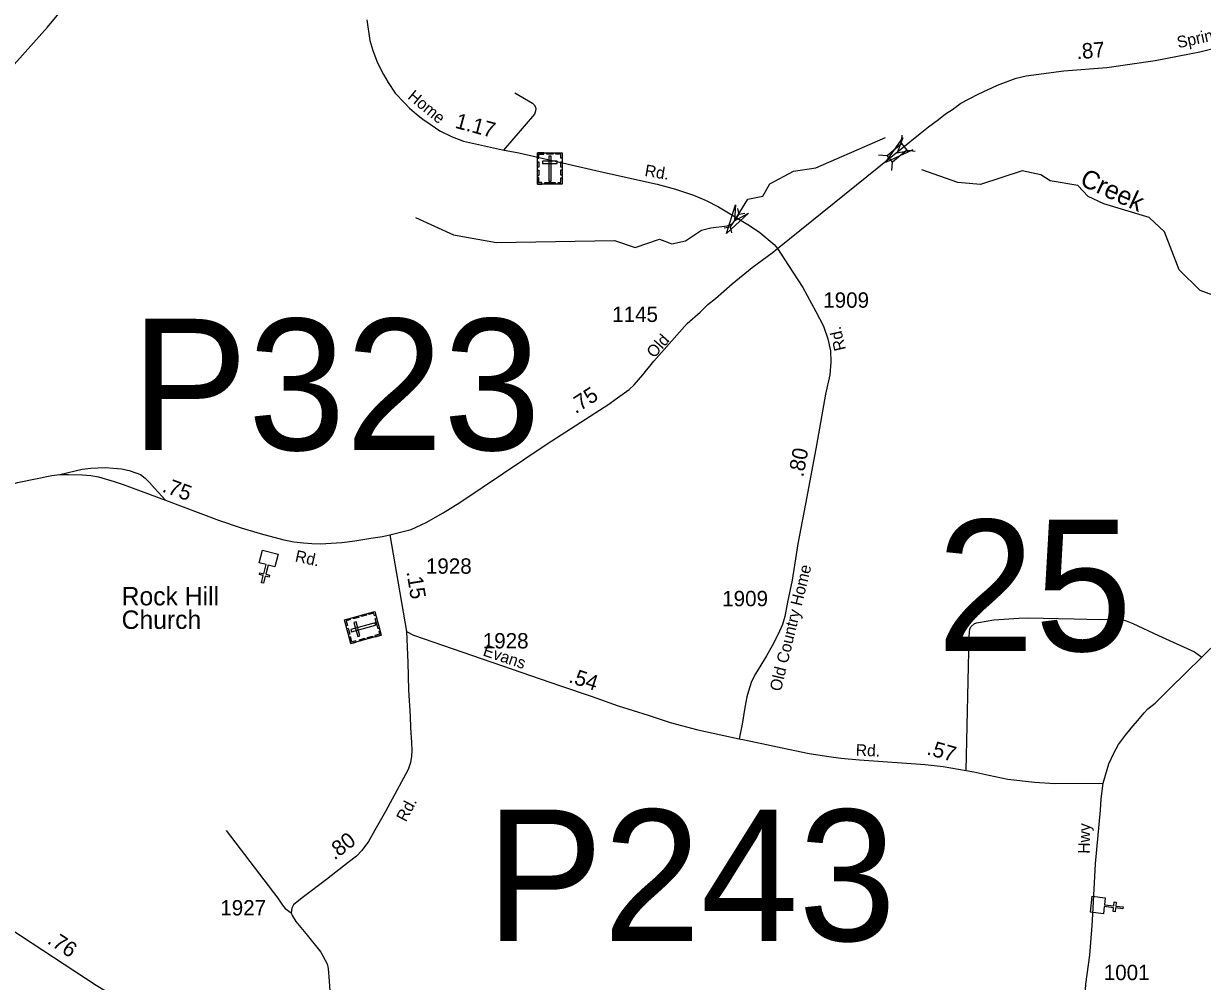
# Model space of a CAD drawing. Extents: x 2220236 to 2384410, y 720751 to 894131.
# Drawn here: x 2288818 to 2298391, y 791836 to 799619 of the extents above; entities that cross this region are included whole.
import ezdxf

# ---------------------------------------------------------------- set-up
doc = ezdxf.new("R2010")
doc.units = 0
doc.layers.add('Default', color=7, linetype='Continuous')

msp = doc.modelspace()

# ---------------------------------------------------------------- linework, layer by layer
at = {"layer": 'Default'}
for p, q in [((2295946.1, 798642.9), (2295952.5, 798711.6)), ((2295990.1, 798589.8), (2296058.8, 798583.3)), ((2295760.8, 798553.2), (2295829.5, 798546.8)), ((2295868.1, 798423.7), (2295874.5, 798492.4)), ((2294614.1, 798116.6), (2294625.1, 798067)), ((2294557.6, 797966.7), (2294625.1, 798067)), ((2294675.2, 798075.4), (2294625.1, 798067)), ((2294507.5, 797958.4), (2294557.6, 797966.7)), ((2294568.6, 797917.2), (2294557.6, 797966.7)), ((2291793.1, 795464.1), (2291926, 794679))]:
    msp.add_line(p, q, dxfattribs=at)
for points in [[(2288695.3, 799234.6), (2289010.7, 799590.7), (2289131.4, 799731.8)], [(2291605, 799650.3), (2291628.3, 799480.2), (2291653.4, 799399.6), (2291691, 799299.3), (2291739.3, 799206.2), (2291778.7, 799139.9), (2291835.9, 799054), (2291909.3, 798977), (2291952.3, 798930.4), (2292007.8, 798883.9), (2292059.7, 798842.7), (2292120.5, 798801.5), (2292199.3, 798747.8), (2292297.7, 798699.4), (2292390.8, 798663.6), (2292705.8, 798592.9), (2292840.6, 798567.3), (2293559.7, 798402.2), (2293962.4, 798313.9), (2294112.7, 798273.5), (2294259.3, 798224.8), (2294359.5, 798179.8), (2294461.9, 798130.7), (2294713.2, 797979.1), (2294797.8, 797922), (2294912.6, 797823), (2294940.9, 797791.5)], [(2295944.1, 798600.4), (2296099.6, 798725.8), (2296167.1, 798778.5), (2296248.7, 798840.4), (2296305, 798884), (2296361.2, 798919.2), (2296428.8, 798971.3), (2296569.5, 799044.5), (2296727, 799117.7), (2296879, 799174.1), (2296960.6, 799195.2), (2297265.9, 799236), (2297614.8, 799262.8), (2298005.9, 799319.1), (2298370.3, 799388.1), (2298705.2, 799473.9), (2299058.3, 799559.8)], [(2292808.1, 799054.8), (2292950.7, 798972.1), (2292964.8, 798958.4), (2292975, 798938.4), (2292977.2, 798926.3), (2292973.4, 798898.4), (2292965.7, 798882.4), (2292716.3, 798590.9)], [(2291999.2, 798042.9), (2292309.2, 797902), (2292659.2, 797839), (2293617.2, 797855.3), (2293784.3, 797799.3), (2293983.2, 797867.4), (2294083.3, 797829.2), (2294192.2, 797853.2), (2294324.2, 797939.1), (2294398.3, 797958.6), (2294530.6, 797975.6), (2294567.1, 797988.9), (2294591.3, 798016.9), (2294698.2, 798193.1), (2294821.3, 798217.4), (2294878.3, 798317.9), (2295069.2, 798419), (2295252.3, 798447.9), (2295816.2, 798692.1)], [(2294940.9, 797791.5), (2295944.1, 798600.4)], [(2298689.2, 797333.7), (2298371.2, 797448.7), (2298203.2, 797619.1), (2298083.3, 797926), (2297957.2, 798042.2), (2297589.1, 798155.2), (2297464.2, 798212.4), (2297379.1, 798304.1), (2297154.2, 798340.9), (2297078.1, 798390.3), (2296928.2, 798423.5), (2296588.2, 798311.2), (2296404.1, 798326.6), (2296111.5, 798429.6)], [(2291793.1, 795464.1), (2291856.6, 795481), (2291965.7, 795508.8), (2292087.3, 795563.5), (2292226.3, 795642.8), (2292361.6, 795728.2), (2293070.8, 796203.6), (2293570.7, 796527.1), (2293622.3, 796562.9), (2293679.8, 796604.6), (2293735.4, 796646.2), (2293775, 796684), (2293846.5, 796765.4), (2293935.7, 796876.5), (2294205.5, 797182.2), (2294312, 797273.8), (2294375.5, 797336.3), (2294437, 797384.8), (2294571.9, 797504), (2294734.5, 797635.6), (2294897.2, 797757), (2294940.9, 797791.5)], [(2294940.9, 797791.5), (2295029.1, 797652.4), (2295145.6, 797474.7), (2295250.5, 797279.5), (2295314.5, 797160.1), (2295349.5, 797058.1), (2295369.8, 796959.1), (2295372.8, 796868.8), (2295364, 796763.9), (2295330, 796606.6), (2295256.3, 796192.9), (2295177.7, 795773.4), (2295103.9, 795392.7), (2295059.2, 795097.5), (2295022.4, 794916.9), (2294999.1, 794800.3), (2294979.6, 794736.3), (2294946.6, 794658.6), (2294896.2, 794561.5), (2294849.6, 794481.8), (2294804.9, 794406.1), (2294760.3, 794334.2), (2294729.2, 794272.1), (2294713.7, 794221.6), (2294692.3, 794147.8), (2294674.9, 794060.4), (2294653.5, 793926.4), (2294629.5, 793808)], [(2289112.9, 795955.5), (2289292.6, 795997.2), (2289364.3, 796005.9), (2289480.2, 796012.9), (2289548.3, 796007.5), (2289612.9, 796000.1), (2289674.4, 795986.7), (2289730.4, 795969.3), (2289766.7, 795953.6), (2289804.9, 795926), (2289841.2, 795890.3), (2289879.6, 795844.7), (2289970.5, 795745.6)], [(2287992, 795661.6), (2288767.7, 795888.9), (2289047, 795946.9), (2289112.9, 795955.5), (2289182.9, 795956.1), (2289294.8, 795953.1), (2289364.9, 795947.9), (2289425.1, 795936.5), (2289553.2, 795897.6), (2289625.5, 795872.3), (2289970.5, 795745.6), (2290399.9, 795583.8), (2290584.3, 795521.4), (2290738.7, 795475), (2290931, 795424.9), (2291011.2, 795407.6), (2291091.4, 795400.3), (2291159.5, 795394.9), (2291229.7, 795392.6), (2291402.9, 795403.6), (2291506.7, 795414.7), (2291638.4, 795438.3), (2291733.6, 795452.2), (2291793.1, 795464.1)], [(2296471.7, 793550.1), (2296496.1, 794637.9), (2296501.3, 794700), (2296513.1, 794720.1), (2296536.9, 794740.4), (2296556.8, 794748.7), (2296572.8, 794752.7), (2296696.6, 794774.2), (2296900.3, 794788.3), (2296970.3, 794789), (2297348, 794783.2), (2297554.1, 794777.4), (2297691.9, 794778.8), (2297736, 794777.2), (2297772.1, 794765.7), (2297826.3, 794744.3), (2298033.1, 794647.6), (2298326.5, 794514), (2298385.7, 794471.2)], [(2291926, 794679), (2291937.9, 794427.6), (2291944.5, 794201.3), (2291956.4, 793992.2), (2291960.4, 793895.6), (2291968.3, 793776.5), (2291969.6, 793711.6), (2291968.3, 793665.3), (2291959.1, 793613.7), (2291940.5, 793556.8), (2291756.7, 793218), (2291669.4, 793064.5), (2291619.1, 792971.8), (2291563.6, 792899), (2291520, 792854), (2291453.8, 792801.1), (2291276.6, 792664.8), (2291090.1, 792523.2), (2291038.5, 792483.5), (2291010.8, 792457), (2290996.2, 792431.9), (2290989.5, 792392.8), (2290998.9, 792371), (2291029.3, 792322), (2291108.6, 792224.1), (2291230.3, 792073.2), (2291283.2, 791977.8), (2291291.7, 791939.8), (2291298.4, 791838), (2291334.1, 791302)], [(2291926, 794679), (2291982.9, 794648.6), (2293179.1, 794236.5), (2293427.8, 794154.8), (2293646.5, 794074.9), (2293891, 793999.3), (2294069.5, 793939), (2294294, 793879.2), (2294629.5, 793808)], [(2297586.1, 793448), (2297630.1, 793603.7), (2297671.7, 793690.6), (2297708.2, 793759.9), (2297764.9, 793838), (2297811.5, 793894.7), (2297879.5, 793972.8), (2297918, 794018.1), (2297948.2, 794049.6), (2298007.9, 794098.2), (2298126.3, 794215.4), (2298385.7, 794471.2), (2298529.2, 794612.3)], [(2294629.5, 793808), (2294672.6, 793798.8), (2295029.1, 793722), (2295197.4, 793687.8), (2295357.6, 793663.3), (2295455.5, 793650.2), (2295605.8, 793635.5), (2296138, 793597.4), (2296286.6, 793581), (2296471.7, 793550.1), (2296534.6, 793540), (2296655.5, 793511), (2296810.4, 793479.5), (2297027, 793453.7), (2297191.9, 793444.3), (2297586.1, 793448)], [(2297643.1, 788166.5), (2297639.4, 788268.6), (2297635.6, 788428.3), (2297628, 788513.4), (2297616.7, 788694.8), (2297497.7, 790320.2), (2297485.3, 790442.9), (2297477.8, 790521), (2297465.2, 790696.9), (2297460.1, 790823.9), (2297445, 790985.2), (2297445, 791049.5), (2297436.2, 791253), (2297435, 791346.2), (2297435, 791387.8), (2297432.4, 791632.5), (2297444.1, 791813.5), (2297477.8, 792050.7), (2297494.1, 792291.4), (2297501.7, 792382.1), (2297523.3, 792791.9), (2297562.1, 793228.8), (2297569.7, 793318.3), (2297586.1, 793448)], [(2290463.5, 793061.4), (2290882.4, 792511.7), (2290921.5, 792456.3), (2290941.3, 792428.5), (2290989.5, 792392.8)], [(2291352.7, 790928), (2290539.3, 791377), (2290455, 791420.1), (2290322.5, 791482.8), (2290278.3, 791500.5), (2290184.1, 791527.7), (2290096, 791550.7), (2289989.7, 791575.7), (2289719.2, 791651.2), (2289661, 791672.6), (2289566.7, 791711.8), (2289484.2, 791756.9), (2289407.8, 791802.2), (2288356, 792492), (2288116.6, 792643.7), (2288010.1, 792706.7), (2287855.3, 792789), (2287831.6, 792801.7)]]:
    msp.add_lwpolyline(points, dxfattribs=at)
for points in [[(2296039, 798592.2), (2295817.9, 798489.5), (2295958, 798689), (2295911.4, 798567.7)], [(2295829.5, 798546.8), (2295945.9, 798643.2), (2295990.9, 798588.8), (2295874.5, 798492.4)], [(2292991.9, 798526.1), (2293003.3, 798526.1), (2293003.3, 798558.3), (2293043.9, 798558.2), (2293043.9, 798569.4), (2292992, 798569.4)], [(2292991.9, 798451.9), (2292991.9, 798495.2), (2293003.3, 798495.2), (2293003.3, 798451.9)], [(2292992, 798569.4), (2293191, 798569.4), (2293191, 798314.7), (2292992, 798314.7)], [(2293032.8, 798501.3), (2293032.8, 798482.6), (2293150.5, 798482.6), (2293150.5, 798501.3)], [(2293066, 798569.4), (2293117.8, 798569.4), (2293117.8, 798558), (2293066, 798558)], [(2293101, 798540.1), (2293082.3, 798540.1), (2293082.3, 798337.3), (2293101, 798337.3)], [(2293191.1, 798526), (2293179.8, 798526), (2293179.8, 798558.2), (2293139.2, 798558.2), (2293139.2, 798569.3), (2293191.1, 798569.3)], [(2293179.7, 798452.9), (2293179.7, 798496.3), (2293191.1, 798496.3), (2293191.1, 798452.9)], [(2292991.9, 798384.7), (2292991.9, 798428), (2293003.3, 798428), (2293003.3, 798384.7)], [(2293179.7, 798387), (2293179.7, 798430.3), (2293191, 798430.3), (2293191, 798387)], [(2293025, 798314.8), (2293025, 798326.3), (2293003, 798326.3), (2293003, 798366.7), (2292991.9, 798366.7), (2292991.9, 798314.8)], [(2293049.4, 798326.2), (2293134.3, 798326.2), (2293134.3, 798314.8), (2293049.4, 798314.8)], [(2293157.9, 798314.7), (2293157.9, 798326.2), (2293179.9, 798326.2), (2293179.9, 798366.6), (2293191, 798366.6), (2293191, 798314.7)], [(2294705.5, 798079), (2294526, 797913.9), (2294599, 798146.6), (2294591.3, 798016.9)], [(2290858.2, 795204.3), (2290803.1, 795218.4), (2290784.1, 795144.6), (2290815.1, 795136.6), (2290811.1, 795121.2), (2290780.1, 795129.2), (2290765.1, 795070.9), (2290749.6, 795074.9), (2290764.6, 795133.1), (2290733.6, 795141.1), (2290737.6, 795156.6), (2290768.6, 795148.6), (2290787.6, 795222.4), (2290731.8, 795236.8), (2290758.3, 795339.9), (2290884.8, 795307.4)], [(2291476.5, 794582.2), (2291424.2, 794774.3), (2291669.8, 794841.2), (2291722.2, 794649.1)], [(2291466, 794785.7), (2291469, 794774.8), (2291437.9, 794766.3), (2291448.6, 794727.2), (2291437.8, 794724.3), (2291424.2, 794774.3)], [(2291539.5, 794793.9), (2291497.7, 794782.5), (2291494.7, 794793.5), (2291536.5, 794804.9)], [(2291603.1, 794811.2), (2291561.3, 794799.8), (2291558.3, 794810.8), (2291600.1, 794822.2)], [(2291678.5, 794809.2), (2291667.5, 794806.2), (2291661.7, 794827.4), (2291622.7, 794816.8), (2291619.8, 794827.5), (2291669.8, 794841.2)], [(2291696, 794701.5), (2291673.7, 794783.4), (2291684.7, 794786.4), (2291707, 794704.5)], [(2291457, 794653.6), (2291443.4, 794703.6), (2291454.4, 794706.6), (2291468, 794656.6)], [(2291476.1, 794695.1), (2291481, 794677), (2291676.7, 794730.3), (2291671.8, 794748.4)], [(2291531.4, 794639.4), (2291549.4, 794644.3), (2291518.5, 794757.9), (2291500.5, 794753)], [(2291713.4, 794681), (2291702.3, 794678), (2291708.1, 794656.8), (2291669.1, 794646.1), (2291672.1, 794635.4), (2291722.1, 794649)], [(2291518.3, 794593.6), (2291515.3, 794604.5), (2291484.2, 794596), (2291473.6, 794635.2), (2291462.8, 794632.2), (2291476.5, 794582.2)], [(2291589.8, 794613), (2291548, 794601.6), (2291545, 794612.6), (2291586.8, 794624)], [(2291654.7, 794630.7), (2291612.9, 794619.3), (2291609.9, 794630.3), (2291651.7, 794641.7)], [(2297601.7, 792516.1), (2297595.2, 792459.5), (2297670.8, 792450.6), (2297674.6, 792482.4), (2297690.4, 792480.6), (2297686.7, 792448.8), (2297746.4, 792441.8), (2297744.5, 792425.8), (2297684.8, 792432.9), (2297681.1, 792401.1), (2297665.2, 792402.9), (2297668.9, 792434.7), (2297593.3, 792443.6), (2297586.5, 792386.4), (2297480.8, 792398.8), (2297496, 792528.5)]]:
    msp.add_lwpolyline(points, close=True, dxfattribs=at)

# ---------------------------------------------------------------- texts
for s, height, rotation, p in [('Spring', 95, 12.27786, (2298195.1, 799417.8)), ('.87', 125, 4.82072, (2297370.9, 799328.1)), ('Home', 95, 320.47751, (2291930.6, 799014.2)), ('1.17', 125, 344.89829, (2292314.9, 798773.2)), ('Rd.', 95, 350.27865, (2293857, 798381.6)), ('Creek', 150, 335.38706, (2297386.8, 798309.6)), ('Old', 95, 48.38672, (2293937.9, 796895.1)), ('Rd.', 95, 103.06348, (2295496.1, 796971.3)), ('.75', 125, 32.79735, (2293300.2, 796444.8)), ('.80', 125, 79.38507, (2295149, 795929.4)), ('.75', 125, 339.8345, (2289936.1, 795817.5)), ('Rd.', 95, 347.82731, (2291016.9, 795249.3)), ('.15', 125, 279.23167, (2291926.5, 795164.1)), ('Old Country Home', 95, 76.29723, (2294967.1, 794187.6)), ('Evans', 95, 341.42932, (2292541.4, 794485.4)), ('.54', 125, 341.81439, (2293237.3, 794268.5)), ('Rd.', 95, 357.8155, (2295574.1, 793669.6)), ('.57', 125, 343.92354, (2296145.7, 793682)), ('Rd.', 95, 62.27149, (2291923.2, 793125.7)), ('.80', 125, 37.38939, (2291342.1, 792817.5)), ('Hwy', 95, 88.61751, (2297475.1, 792872.5)), ('.76', 125, 326.76435, (2289003.2, 792150.6))]:
    msp.add_text(s, height=height, rotation=rotation, dxfattribs=at).set_placement(p)
for s, height, p in [('1909', 125, (2295311.5, 797309.8)), ('1145', 125, (2293597.6, 797194.1)), ('P323', 1066.27, (2289688.3, 796153.5)), ('25', 1066.27, (2296234.2, 794520.6)), ('1928', 125, (2292084.9, 795148.5)), ('Rock Hill', 150, (2289613.9, 794891.5)), ('1909', 125, (2294491.1, 794884.4)), ('Church', 150, (2289613.9, 794700.4)), ('1928', 125, (2292546.7, 794541.5)), ('P243', 1066.27, (2292573.2, 792165.8)), ('1927', 125, (2290415.1, 792372.1)), ('1001', 125, (2297589.6, 791846.4))]:
    msp.add_text(s, height=height, dxfattribs=at).set_placement(p)

doc.saveas('drawing.dxf')
